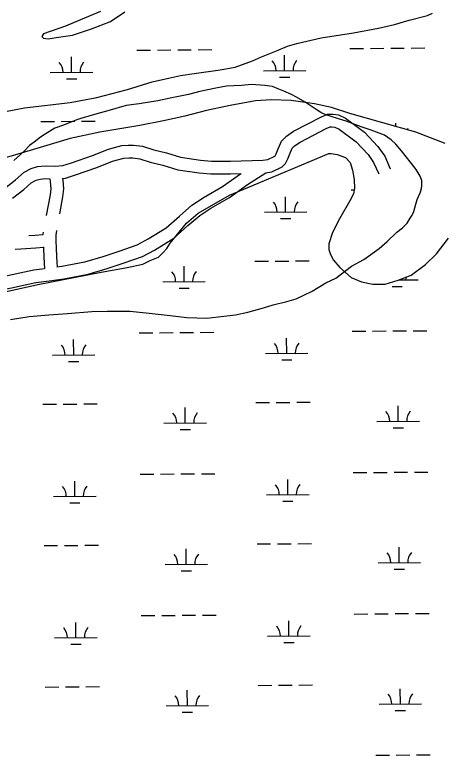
# Model space of a CAD drawing. Extents: x 3540316 to 3578335, y 553172 to 578787.
# Drawn here: x 3563133 to 3564138, y 565471 to 567214 of the extents above; entities that cross this region are included whole.
import ezdxf

# ---------------------------------------------------------------- set-up
doc = ezdxf.new("R2010")
doc.units = 0
for name, color, linetype in [('V-ROAD-CNTR', 7, 'Continuous'), ('V-SITE-VEGE', 7, 'Continuous'), ('V-TOPO-SHOR', 7, 'Continuous'), ('V-WETL-SWMP', 7, 'Continuous')]:
    doc.layers.add(name, color=color, linetype=linetype)

msp = doc.modelspace()

# ---------------------------------------------------------------- linework, layer by layer
at = {"layer": 'V-ROAD-CNTR'}
for points in [[(3563112.7, 566808.1), (3563135.2, 566825.6), (3563155, 566843.4), (3563172.2, 566852.2), (3563187, 566856.9), (3563205, 566858.7), (3563228.7, 566857.5), (3563246.4, 566858.8), (3563266.5, 566865.5), (3563316.4, 566882.6), (3563354.2, 566897.8), (3563385.6, 566906), (3563400.4, 566907), (3563413.3, 566907.3), (3563434.4, 566904.6), (3563460.6, 566896), (3563490.4, 566888.6), (3563523.8, 566878.5), (3563570.8, 566871.8), (3563596.8, 566869.4), (3563641.3, 566869.7), (3563717.9, 566871.4), (3563729.8, 566873.1), (3563745.8, 566881.3), (3563746.7, 566882.1), (3563748.9, 566886.9), (3563753.5, 566898.1), (3563761.6, 566916.7), (3563773.2, 566928.5), (3563789.9, 566939.8), (3563854.2, 566973.2), (3563869.7, 566980.2), (3563882.4, 566980.1), (3563896.1, 566978.3), (3563912.8, 566970.3), (3563957.6, 566937.4), (3563989, 566903.7), (3564005, 566881), (3564018.1, 566851.6)], [(3563723.8, 566841.9), (3563739.1, 566844.1), (3563763.1, 566856.4), (3563771.3, 566864), (3563776.4, 566874.8), (3563781.1, 566886.4), (3563786.9, 566899.6), (3563792.5, 566905.3), (3563805.3, 566914), (3563867.3, 566946.2), (3563876, 566950.1), (3563880.3, 566950.1), (3563887.5, 566949.1), (3563897.4, 566944.5), (3563937.6, 566914.9), (3563965.7, 566884.8), (3563978.8, 566866.2), (3563990.7, 566839.4)], [(3563245, 566828.6), (3563252.4, 566829.1), (3563276.1, 566837.1), (3563326.9, 566854.5), (3563363.7, 566869.3), (3563390.5, 566876.3), (3563401.7, 566877.1), (3563411.7, 566877.3), (3563427.7, 566875.2), (3563452.3, 566867.1), (3563482.4, 566859.7), (3563517.3, 566849.1), (3563567.4, 566842), (3563595.5, 566839.4), (3563641.7, 566839.7), (3563666.8, 566840.3)], [(3563100.1, 566566.1), (3563182.9, 566583.8), (3563220.7, 566588.7), (3563248.7, 566592.4), (3563305.8, 566603.5), (3563350.6, 566616.5), (3563389, 566629.4), (3563433.9, 566645.3), (3563462.5, 566660.2), (3563508, 566687.9), (3563541.2, 566717.8), (3563568.9, 566741.7), (3563594.9, 566758.7), (3563639.1, 566784.2), (3563681.5, 566814.3), (3563707.6, 566830.7), (3563724.6, 566842)], [(3563232.3, 566620.5), (3563243.8, 566622), (3563298.7, 566632.6), (3563341.6, 566645.1), (3563379.2, 566657.8), (3563421.9, 566672.8), (3563447.7, 566686.3), (3563490, 566712.1), (3563521.4, 566740.3), (3563550.8, 566765.7), (3563579.2, 566784.3), (3563622.9, 566809.5), (3563664.8, 566839.2), (3563666.4, 566840.2)], [(3563127.8, 566781.9), (3563154.4, 566802.6), (3563172.1, 566818.4), (3563183.7, 566824.4), (3563193.1, 566827.3), (3563205.8, 566828.6), (3563216.1, 566828.1)], [(3563215.6, 566828.1), (3563216.5, 566821.4), (3563218, 566804.3), (3563216.3, 566790.2), (3563207.1, 566741.7)], [(3563245.8, 566828.7), (3563246.3, 566824.7), (3563248.2, 566803.9), (3563246, 566785.6), (3563238.3, 566745.5)], [(3563166.7, 566694.3), (3563181, 566695.1), (3563199.7, 566696.7)], [(3563200.4, 566702.3), (3563199.6, 566697.4), (3563199.7, 566696)], [(3563231.5, 566706.1), (3563229.7, 566695.5), (3563230.1, 566683.4), (3563230.8, 566663.2), (3563232.3, 566630), (3563232.8, 566620.6)], [(3563134.4, 566662.1), (3563147.9, 566663.2), (3563183.2, 566665.2), (3563200.6, 566666.7)], [(3563200.6, 566667.7), (3563200.8, 566662), (3563202.4, 566628.5), (3563203, 566616.7)], [(3563093.5, 566595.3), (3563177.8, 566613.4), (3563203.2, 566616.7)]]:
    msp.add_lwpolyline(points, dxfattribs=at)
at = {"layer": 'V-SITE-VEGE'}
msp.add_lwpolyline([(3563123.1, 566496.8), (3563167.3, 566504), (3563213.6, 566508), (3563257.7, 566510.9), (3563314.8, 566515.8), (3563351.3, 566516.6), (3563404, 566516.2), (3563442.8, 566512.7), (3563499.7, 566505.8), (3563538.4, 566501.2), (3563585.7, 566499.8), (3563612.6, 566502.8), (3563653.6, 566507.9), (3563682.7, 566514.1), (3563719.3, 566524.6), (3563742, 566530.9), (3563774.3, 566539.3), (3563795.9, 566545.6), (3563814.2, 566554), (3563833.6, 566563.6), (3563866.1, 566582.7), (3563889.8, 566594.3), (3563926.6, 566622), (3563955.8, 566638), (3563991.5, 566663.5), (3564010.9, 566680.6), (3564033.7, 566701.9), (3564046.7, 566712.6), (3564057.5, 566723.2), (3564065.1, 566735), (3564069.5, 566742.5), (3564073.9, 566751.1), (3564078.3, 566768.3), (3564081.6, 566779), (3564088.2, 566795.1), (3564091.5, 566804.8), (3564092.6, 566812.3), (3564092.7, 566824.1), (3564088.5, 566833.8), (3564078.9, 566850), (3564068.3, 566864.1), (3564053.3, 566882.5), (3564044.8, 566893.3), (3564031, 566909.6), (3564020.3, 566919.3), (3564004.2, 566930.2), (3563973.1, 566942.3), (3563949.5, 566950), (3563914.1, 566963.2), (3563895.8, 566968.7), (3563876.5, 566975.3), (3563865.8, 566978.6), (3563854, 566984), (3563843.3, 566990.6), (3563829.4, 567000.4), (3563817.6, 567008), (3563797.3, 567020), (3563785.5, 567026.5), (3563767.2, 567034.2), (3563755.4, 567038.6), (3563740.4, 567045.1), (3563722.2, 567047.4), (3563691, 567049.8), (3563667.3, 567047.8), (3563631.8, 567046), (3563607, 567040.8), (3563569.3, 567033.5), (3563542.3, 567026.2), (3563499.3, 567017.9), (3563470.2, 567011.7), (3563426, 567004.5), (3563395.8, 567000.4), (3563352.7, 566987.8), (3563326.8, 566980.5), (3563289.1, 566970), (3563277.3, 566965.8), (3563248.1, 566954.2), (3563227.6, 566946.8), (3563204.9, 566933), (3563194.1, 566925.5), (3563179, 566913.8), (3563168.2, 566906.4), (3563156.2, 566893.5), (3563146.5, 566885), (3563131.3, 566871.1)], dxfattribs=at)
at = {"layer": 'V-TOPO-SHOR'}
msp.add_lwpolyline([(3563065.5, 566977.7), (3563155.9, 566994.8), (3563263.9, 567007.6), (3563326.2, 567019), (3563398.9, 567037.8), (3563457, 567055.9), (3563495.8, 567064.5), (3563524, 567070.7), (3563556.3, 567075.3), (3563616.8, 567084.5), (3563652.3, 567090.7), (3563693.5, 567105.7), (3563714.5, 567115.2), (3563750.1, 567129.4), (3563775.9, 567139.7), (3563797.7, 567146), (3563855, 567159.3), (3563931.7, 567171.6), (3563990.6, 567182.4), (3564027.7, 567191), (3564062.4, 567201.2), (3564106, 567212.2), (3564117.3, 567217.7)], dxfattribs=at)
at = {"layer": 'V-WETL-SWMP'}
for p, q in [((3563335, 567221.4), (3563288.2, 567201.7)), ((3563359, 567197.9), (3563392.2, 567221)), ((3563252.6, 567187.4), (3563200.9, 567169.3)), ((3563288.2, 567201.7), (3563252.6, 567187.4)), ((3563313.8, 567180.5), (3563359, 567197.9)), ((3563200.9, 567169.3), (3563199.3, 567166.9)), ((3563269.3, 567165.5), (3563313.8, 567180.5)), ((3563199.3, 567166.9), (3563196.8, 567162.9)), ((3563196.8, 567162.9), (3563200.8, 567158.8)), ((3563200.8, 567158.8), (3563212.1, 567157.1)), ((3563212.1, 567157.1), (3563230.6, 567160.2)), ((3563230.6, 567160.2), (3563269.3, 567165.5)), ((3563923.1, 567134.4), (3563955.1, 567134.6)), ((3563971.1, 567134.8), (3564003.1, 567135)), ((3564019.1, 567135.1), (3564051.1, 567135.4)), ((3564067.1, 567135.5), (3564099.1, 567135.8)), ((3563421.2, 567130.5), (3563453.2, 567130.8)), ((3563469.2, 567130.9), (3563501.2, 567131.1)), ((3563517.2, 567131.3), (3563549.2, 567131.5)), ((3563565.2, 567131.6), (3563597.2, 567131.9)), ((3563768.9, 567082.5), (3563768.6, 567118.5)), ((3563267, 567078.6), (3563266.7, 567114.6)), ((3563718.9, 567082.1), (3563818.9, 567082.9)), ((3563217, 567078.2), (3563317, 567079)), ((3563255.1, 567063.1), (3563279.1, 567063.3)), ((3563757, 567066.9), (3563781, 567067.1)), ((3563700.8, 567011.2), (3563641, 567000.6)), ((3563738.3, 567013.7), (3563700.8, 567011.2)), ((3563784.2, 567012), (3563738.3, 567013.7)), ((3563839.7, 567004.6), (3563784.2, 567012)), ((3563641, 567000.6), (3563585.3, 566988.5)), ((3563879.9, 566996), (3563839.7, 567004.6)), ((3563922.8, 566981.8), (3563879.9, 566996)), ((3563585.3, 566988.5), (3563533.8, 566975)), ((3564078.1, 566937.5), (3563922.8, 566981.8)), ((3563194.5, 566962.6), (3563226.5, 566962.9)), ((3563242.5, 566963), (3563274.5, 566963.2)), ((3563290.5, 566963.3), (3563322.5, 566963.6)), ((3563483.7, 566964.2), (3563428.1, 566953.5)), ((3563533.8, 566975), (3563483.7, 566964.2)), ((3564031.3, 566950.8), (3564031.3, 566958.6)), ((3563366.9, 566942.9), (3563333.5, 566937.6)), ((3563428.1, 566953.5), (3563366.9, 566942.9)), ((3563333.5, 566937.6), (3563263.9, 566922.8)), ((3564147.3, 566910.6), (3564078.1, 566937.5)), ((3563263.9, 566922.8), (3563177.6, 566897.1)), ((3563177.6, 566897.1), (3563091.3, 566871.4)), ((3563682.6, 566807.2), (3563873.5, 566887.7)), ((3563873.5, 566887.7), (3563879.1, 566887.6)), ((3563879.1, 566887.6), (3563892.9, 566884.7)), ((3563892.9, 566884.7), (3563912.3, 566877.6)), ((3563912.3, 566877.6), (3563923.4, 566866.5)), ((3563923.4, 566866.5), (3563928.8, 566848.4)), ((3563928.8, 566848.4), (3563932.8, 566826.1)), ((3563932.8, 566826.1), (3563934, 566805.2)), ((3563639.4, 566789.4), (3563682.6, 566807.2)), ((3563925.6, 566801.7), (3563933.2, 566801.8)), ((3563934, 566805.2), (3563931.1, 566792.8)), ((3563565.4, 566746.9), (3563639.4, 566789.4)), ((3563771.4, 566749.8), (3563771.2, 566785.8)), ((3563931.1, 566792.8), (3563922.7, 566776.2)), ((3563922.7, 566776.2), (3563898.7, 566733.3)), ((3563721.4, 566749.4), (3563821.4, 566750.2)), ((3563537.5, 566723.5), (3563565.4, 566746.9)), ((3563759.6, 566734.3), (3563783.6, 566734.5)), ((3563898.7, 566733.3), (3563881.8, 566701.5)), ((3563499.6, 566676.6), (3563537.5, 566723.5)), ((3563881.8, 566701.5), (3563873.3, 566675.1)), ((3564127.3, 566651), (3564155.4, 566688.3)), ((3563482.8, 566654.5), (3563491.2, 566664.1)), ((3563491.2, 566664.1), (3563499.6, 566676.6)), ((3563873.3, 566675.1), (3563873.2, 566661.2)), ((3563471.6, 566643.4), (3563482.8, 566654.5)), ((3563873.2, 566661.2), (3563877.3, 566650.1)), ((3563877.3, 566650.1), (3563884.1, 566636.2)), ((3564100.7, 566626.2), (3564127.3, 566651)), ((3563397.8, 566619), (3563435.3, 566627.1)), ((3563435.3, 566627.1), (3563452.1, 566635.3)), ((3563452.1, 566635.3), (3563471.6, 566643.4)), ((3563698.9, 566633.8), (3563730.9, 566634.1)), ((3563746.9, 566634.2), (3563778.9, 566634.4)), ((3563794.9, 566634.5), (3563826.9, 566634.8)), ((3563884.1, 566636.2), (3563899.3, 566619.4)), ((3563336.6, 566608.4), (3563397.8, 566619)), ((3563532.2, 566586.1), (3563532, 566622.1)), ((3563899.3, 566619.4), (3563925.5, 566595.6)), ((3564067.2, 566601.4), (3564100.7, 566626.2)), ((3563187.7, 566578.9), (3563336.6, 566608.4)), ((3563925.5, 566595.6), (3563950.4, 566585.6)), ((3564036.6, 566589.2), (3564067.2, 566601.4)), ((3562945.6, 566525.2), (3563187.7, 566578.9)), ((3563482.2, 566585.7), (3563582.2, 566586.5)), ((3563950.4, 566585.6), (3563976.7, 566579.9)), ((3563976.7, 566579.9), (3564005.9, 566579.7)), ((3564005.9, 566579.7), (3564036.6, 566589.2)), ((3564022.2, 566574.4), (3564046.2, 566574.6)), ((3564038.6, 566590), (3564084.1, 566590.3)), ((3563520.3, 566570.6), (3563544.3, 566570.8)), ((3564024.2, 566469.8), (3564056.2, 566470.1)), ((3564072.2, 566470.2), (3564104.2, 566470.4)), ((3563426.3, 566465.2), (3563458.3, 566465.4)), ((3563474.3, 566465.6), (3563506.3, 566465.8)), ((3563522.3, 566465.9), (3563554.3, 566466.2)), ((3563570.3, 566466.3), (3563602.3, 566466.6)), ((3563774, 566417.1), (3563773.7, 566453.1)), ((3563928.2, 566469.1), (3563960.2, 566469.3)), ((3563976.2, 566469.4), (3564008.2, 566469.7)), ((3563272.1, 566413.3), (3563271.8, 566449.3)), ((3563222.1, 566412.9), (3563322.1, 566413.7)), ((3563724, 566416.8), (3563824, 566417.5)), ((3563762.1, 566401.6), (3563786.1, 566401.8)), ((3563260.2, 566397.7), (3563284.2, 566397.9)), ((3563199.6, 566297.3), (3563231.6, 566297.5)), ((3563247.6, 566297.6), (3563279.6, 566297.9)), ((3563295.6, 566298), (3563327.6, 566298.3)), ((3563701.5, 566301.1), (3563733.5, 566301.4)), ((3563749.5, 566301.5), (3563781.5, 566301.8)), ((3563797.5, 566301.9), (3563829.5, 566302.1)), ((3563534.8, 566253.4), (3563534.5, 566289.4)), ((3564036.7, 566257.3), (3564036.4, 566293.3)), ((3563484.8, 566253), (3563584.8, 566253.8)), ((3563986.7, 566256.9), (3564086.7, 566257.7)), ((3563522.9, 566237.9), (3563546.9, 566238.1)), ((3564024.8, 566241.8), (3564048.8, 566242)), ((3563428.9, 566132.5), (3563460.9, 566132.8)), ((3563476.9, 566132.9), (3563508.9, 566133.2)), ((3563524.9, 566133.3), (3563556.9, 566133.5)), ((3563572.9, 566133.6), (3563604.9, 566133.9)), ((3563930.8, 566136.4), (3563962.8, 566136.7)), ((3563978.8, 566136.8), (3564010.8, 566137)), ((3564026.8, 566137.1), (3564058.8, 566137.4)), ((3564074.8, 566137.5), (3564106.8, 566137.8)), ((3563274.7, 566080.6), (3563274.4, 566116.6)), ((3563776.6, 566084.5), (3563776.3, 566120.5)), ((3563224.7, 566080.2), (3563324.7, 566081)), ((3563726.6, 566084.1), (3563826.6, 566084.9)), ((3563262.8, 566065.1), (3563286.8, 566065.3)), ((3563764.7, 566069), (3563788.7, 566069.1)), ((3563202.2, 565964.6), (3563234.2, 565964.9)), ((3563250.2, 565965), (3563282.2, 565965.2)), ((3563298.2, 565965.4), (3563330.2, 565965.6)), ((3563704.1, 565968.5), (3563736.1, 565968.7)), ((3563752.1, 565968.8), (3563784.1, 565969.1)), ((3563800.1, 565969.2), (3563832.1, 565969.5)), ((3563537.4, 565920.8), (3563537.1, 565956.8)), ((3564039.3, 565924.6), (3564039, 565960.6)), ((3563487.4, 565920.4), (3563587.4, 565921.1)), ((3563989.3, 565924.2), (3564089.2, 565925)), ((3563525.5, 565905.2), (3563549.5, 565905.4)), ((3564027.4, 565909.1), (3564051.4, 565909.3)), ((3563431.4, 565799.9), (3563463.4, 565800.1)), ((3563479.4, 565800.2), (3563511.4, 565800.5)), ((3563527.4, 565800.6), (3563559.4, 565800.9)), ((3563575.4, 565801), (3563607.4, 565801.2)), ((3563933.3, 565803.7), (3563965.3, 565804)), ((3563981.3, 565804.1), (3564013.3, 565804.4)), ((3564029.3, 565804.5), (3564061.3, 565804.7)), ((3564077.3, 565804.9), (3564109.3, 565805.1)), ((3563277.2, 565747.9), (3563277, 565783.9)), ((3563779.1, 565751.8), (3563778.9, 565787.8)), ((3563227.2, 565747.6), (3563327.2, 565748.3)), ((3563729.1, 565751.4), (3563829.1, 565752.2)), ((3563265.4, 565732.4), (3563289.4, 565732.6)), ((3563767.3, 565736.3), (3563791.3, 565736.5)), ((3563706.6, 565635.8), (3563738.6, 565636.1)), ((3563754.6, 565636.2), (3563786.6, 565636.4)), ((3563802.6, 565636.6), (3563834.6, 565636.8)), ((3563204.7, 565631.9), (3563236.7, 565632.2)), ((3563252.7, 565632.3), (3563284.7, 565632.6)), ((3563300.7, 565632.7), (3563332.7, 565632.9)), ((3563539.9, 565588.1), (3563539.6, 565624.1)), ((3564041.8, 565592), (3564041.5, 565628)), ((3563489.9, 565587.7), (3563589.9, 565588.5)), ((3563991.8, 565591.6), (3564091.8, 565592.4)), ((3563528, 565572.6), (3563552, 565572.8)), ((3564029.9, 565576.4), (3564053.9, 565576.6)), ((3563983.9, 565471.4), (3564015.9, 565471.7)), ((3564031.9, 565471.8), (3564063.9, 565472.1)), ((3564079.9, 565472.2), (3564111.9, 565472.4))]:
    msp.add_line(p, q, dxfattribs=at)
for centre, start, end in [((3563211.7, 567078.6), 359.6699, 41.2135), ((3563322.2, 567079.5), 139.6699, 181.2135), ((3563713.6, 567082.5), 359.6699, 41.2135), ((3563824.1, 567083.4), 139.6699, 181.2135), ((3564086.8, 566923.5), 139.6699, 145.8006), ((3563716.2, 566749.9), 359.6699, 41.2135), ((3563826.7, 566750.7), 139.6699, 181.2135), ((3563477, 566586.1), 359.6699, 41.2135), ((3563587.5, 566587), 139.6699, 181.2135), ((3564089.4, 566590.9), 171.0267, 181.2135), ((3563216.9, 566413.3), 359.6699, 41.2135), ((3563327.4, 566414.2), 139.6699, 181.2135), ((3563718.8, 566417.2), 359.6699, 41.2135), ((3563829.2, 566418), 139.6699, 181.2135), ((3563981.4, 566257.3), 359.6699, 41.2135), ((3564091.9, 566258.2), 139.6699, 181.2135), ((3563479.5, 566253.5), 359.6699, 41.2135), ((3563590, 566254.3), 139.6699, 181.2135), ((3563329.9, 566081.5), 139.6699, 181.2135), ((3563721.3, 566084.5), 359.6699, 41.2135), ((3563831.8, 566085.4), 139.6699, 181.2135), ((3563219.4, 566080.7), 359.6699, 41.2135), ((3563984, 565924.7), 359.6699, 41.2135), ((3564094.5, 565925.5), 139.6699, 181.2135), ((3563482.1, 565920.8), 359.6699, 41.2135), ((3563592.6, 565921.7), 139.6699, 181.2135), ((3563723.9, 565751.9), 359.6699, 41.2135), ((3563834.4, 565752.7), 139.6699, 181.2135), ((3563222, 565748), 359.6699, 41.2135), ((3563332.5, 565748.8), 139.6699, 181.2135), ((3563484.7, 565588.1), 359.6699, 41.2135), ((3563595.2, 565589), 139.6699, 181.2135), ((3563986.6, 565592), 359.6699, 41.2135), ((3564097.1, 565592.9), 139.6699, 181.2135)]:
    msp.add_arc(centre, 35.2, start, end, dxfattribs=at)

doc.saveas('drawing.dxf')
